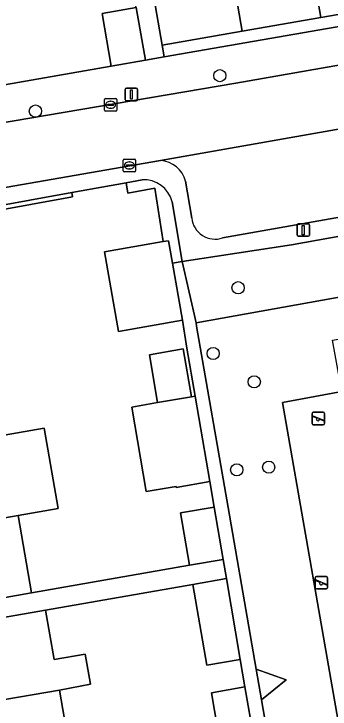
# Model space of a CAD drawing. Extents: x 162879 to 165540, y 384011 to 385181.
# Drawn here: x 164268.3 to 164293.7, y 384632.4 to 384688.1 of the extents above; entities that cross this region are included whole.
import ezdxf

# ---------------------------------------------------------------- set-up
doc = ezdxf.new("R2010")
doc.units = 0
for name, color, linetype in [('IMGEO_Boom', 7, 'Continuous'), ('IMGEO_Erf', 7, 'Continuous'), ('IMGEO_Groenvoorziening', 7, 'Continuous'), ('IMGEO_Haag', 7, 'Continuous'), ('IMGEO_Hek', 7, 'Continuous'), ('IMGEO_Kolk', 7, 'Continuous'), ('IMGEO_Lichtmast', 7, 'Continuous'), ('IMGEO_Muur', 7, 'Continuous'), ('IMGEO_Pand', 7, 'Continuous'), ('IMGEO_Parkeervlak_open', 7, 'Continuous'), ('IMGEO_Rijbaan_lokaal_open', 7, 'Continuous'), ('IMGEO_Speelvoorziening', 7, 'Continuous'), ('IMGEO_Terreindeel_gesloten', 7, 'Continuous'), ('IMGEO_Voetpad_open', 7, 'Continuous')]:
    doc.layers.add(name, color=color, linetype=linetype)

msp = doc.modelspace()

# ---------------------------------------------------------------- linework, layer by layer
at = {"layer": 'IMGEO_Boom'}
for centre in [(164284.841, 384683.184), (164270.048, 384680.346), (164286.3, 384666.197), (164284.301, 384660.931), (164287.596, 384658.659), (164286.191, 384651.607), (164288.756, 384651.821)]:
    msp.add_circle(centre, 0.489, dxfattribs=at)
at = {"layer": 'IMGEO_Erf'}
for points in [[(164267.572, 384682.442), (164276.136, 384683.942), (164275.401, 384688.17), (164278.129, 384688.645), (164277.36, 384693.022), (164274.485, 384692.514), (164273.786, 384696.464), (164276.665, 384696.973), (164276.33, 384699.045), (164273.43, 384698.541), (164272.653, 384703.01), (164271.945, 384707.081), (164274.845, 384707.586), (164273.998, 384712.149), (164271.102, 384711.645), (164270.42, 384715.664), (164269.619, 384720.177), (164272.498, 384720.678), (164272.209, 384722.324), (164266.456, 384721.324)], [(164267.541, 384654.386), (164270.754, 384654.946), (164271.873, 384648.522), (164268.66, 384647.962), (164269.74, 384641.758), (164282.416, 384643.966), (164281.694, 384648.172), (164284.384, 384648.633), (164284.036, 384650.664), (164281.346, 384650.203), (164281.332, 384650.284), (164278.941, 384649.874), (164277.78, 384656.641), (164279.843, 384656.995), (164279.186, 384660.826), (164281.885, 384661.29), (164282.553, 384657.46), (164282.861, 384657.512), (164282.201, 384661.357), (164281.835, 384663.587), (164276.712, 384662.694), (164275.601, 384669.068), (164280.301, 384669.887), (164279.614, 384674.162), (164277.46, 384673.77), (164277.325, 384674.612), (164272.972, 384673.819), (164273.026, 384673.486), (164256.167, 384670.414)], [(164284.862, 384629.662), (164284.162, 384633.759), (164286.853, 384634.218), (164286.476, 384636.426), (164283.785, 384635.967), (164282.68, 384642.434), (164270.862, 384640.377), (164271.553, 384636.409), (164274.041, 384636.842), (164274.461, 384634.435), (164271.981, 384633.953), (164273.086, 384627.609)]]:
    msp.add_lwpolyline(points, dxfattribs=at)
msp.add_lwpolyline([(164337.392, 384694.604), (164337.228, 384695.546), (164330.802, 384694.429), (164324.492, 384693.331), (164318.182, 384692.234), (164311.874, 384691.137), (164305.563, 384690.04), (164299.253, 384688.943), (164292.944, 384687.846), (164286.633, 384686.748), (164280.203, 384685.63), (164280.368, 384684.679)], close=True, dxfattribs=at)
at = {"layer": 'IMGEO_Groenvoorziening'}
for points in [[(164278.597, 384674.844), (164277.325, 384674.612), (164277.46, 384673.77), (164279.614, 384674.162), (164280.301, 384669.887), (164280.724, 384669.961), (164281.039, 384668.154), (164281.817, 384668.29), (164281.016, 384673.079)], [(164315.073, 384669.824), (164312.182, 384671.517), (164311.897, 384673.447), (164310.794, 384673.25), (164310.958, 384672.283), (164311.032, 384671.854), (164309.354, 384671.567), (164309.246, 384672.034), (164308.652, 384671.948), (164308.532, 384672.845), (164307.558, 384672.671), (164308.411, 384667.947), (164282.927, 384663.387), (164282.975, 384663.113), (164285.501, 384648.584), (164287.749, 384635.655), (164290.149, 384634.786), (164288.179, 384633.184), (164289.683, 384624.534)]]:
    msp.add_lwpolyline(points, dxfattribs=at)
for points in [[(164273.026, 384673.486), (164272.972, 384673.819), (164259.777, 384671.415), (164255.77, 384670.685), (164256.564, 384665.752), (164256.907, 384665.812), (164256.167, 384670.414)], [(164282.927, 384663.387), (164308.411, 384667.947), (164307.558, 384672.671), (164290.577, 384669.632), (164281.817, 384668.29)], [(164306.453, 384631.596), (164294.702, 384629.342), (164289.859, 384656.991), (164294.617, 384657.886), (164293.881, 384661.989), (164300.828, 384663.199), (164301.295, 384660.46), (164309.427, 384668.921), (164309.143, 384670.836), (164310.32, 384671.054), (164310.784, 384668.567), (164301.574, 384659.066)], [(164288.179, 384633.184), (164290.149, 384634.786), (164287.749, 384635.655)]]:
    msp.add_lwpolyline(points, close=True, dxfattribs=at)
msp.add_arc((164278.737, 384672.496), 2.352, 14.3446, 93.4234, dxfattribs=at)
at = {"layer": 'IMGEO_Haag'}
msp.add_lwpolyline([(164278.597, 384674.844), (164277.325, 384674.612), (164277.46, 384673.77), (164279.614, 384674.162), (164280.301, 384669.887), (164280.724, 384669.961), (164281.039, 384668.154), (164281.817, 384668.29), (164281.016, 384673.079)], dxfattribs=at)
msp.add_lwpolyline([(164273.026, 384673.486), (164272.972, 384673.819), (164259.777, 384671.415), (164255.77, 384670.685), (164256.564, 384665.752), (164256.907, 384665.812), (164256.167, 384670.414)], close=True, dxfattribs=at)
msp.add_arc((164278.737, 384672.496), 2.352, 14.3446, 93.4234, dxfattribs=at)
at = {"layer": 'IMGEO_Hek'}
msp.add_lwpolyline([(164288.179, 384633.184), (164290.149, 384634.786), (164287.749, 384635.655)], dxfattribs=at)
at = {"layer": 'IMGEO_Kolk'}
for p, q in [((164275.582, 384680.423), (164275.582, 384681.275)), ((164275.657, 384681.349), (164276.509, 384681.349)), ((164276.07, 384681.129), (164276.095, 384681.129)), ((164276.583, 384681.275), (164276.583, 384680.423)), ((164275.841, 384680.843), (164275.841, 384680.855)), ((164276.279, 384680.806), (164275.881, 384680.806)), ((164275.884, 384680.892), (164276.282, 384680.892)), ((164276.093, 384680.569), (164276.068, 384680.569)), ((164276.325, 384680.855), (164276.325, 384680.843)), ((164276.509, 384680.349), (164275.657, 384680.349)), ((164277.085, 384675.567), (164277.085, 384676.419)), ((164277.16, 384676.493), (164278.012, 384676.493)), ((164277.344, 384675.987), (164277.344, 384675.999)), ((164277.387, 384676.036), (164277.785, 384676.036)), ((164277.573, 384676.273), (164277.598, 384676.273)), ((164277.828, 384675.999), (164277.828, 384675.987)), ((164278.086, 384676.419), (164278.086, 384675.567)), ((164278.012, 384675.493), (164277.16, 384675.493)), ((164277.782, 384675.95), (164277.384, 384675.95)), ((164277.596, 384675.713), (164277.571, 384675.713))]:
    msp.add_line(p, q, dxfattribs=at)
for points in [[(164275.582, 384680.423), (164275.582, 384681.275)], [(164275.657, 384681.349), (164276.509, 384681.349)], [(164276.583, 384681.275), (164276.583, 384680.423)], [(164276.509, 384680.349), (164275.657, 384680.349)], [(164277.085, 384675.567), (164277.085, 384676.419)], [(164277.16, 384676.493), (164278.012, 384676.493)], [(164278.086, 384676.419), (164278.086, 384675.567)], [(164278.012, 384675.493), (164277.16, 384675.493)]]:
    msp.add_lwpolyline(points, dxfattribs=at)
for centre, radius, start, end in [((164275.659, 384681.273), 0.0765, 91.552, 178.448), ((164275.659, 384681.273), 0.0765, 91.552, 178.448), ((164276.507, 384681.273), 0.0765, 1.552, 88.448), ((164276.507, 384681.273), 0.0765, 1.552, 88.448), ((164275.881, 384680.852), 0.0403, 85.8775, 175.7526), ((164275.878, 384680.842), 0.0366, 178.938, 274.7102), ((164276.282, 384680.849), 0.043, 264.8664, 352.4533), ((164276.286, 384680.854), 0.0386, 1.7309, 96.639), ((164275.659, 384680.425), 0.0765, 181.552, 268.448), ((164275.659, 384680.425), 0.0765, 181.552, 268.448), ((164276.507, 384680.425), 0.0765, 271.552, 358.448), ((164276.507, 384680.425), 0.0765, 271.552, 358.448), ((164277.162, 384676.417), 0.0765, 91.552, 178.448), ((164277.162, 384676.417), 0.0765, 91.552, 178.448), ((164277.384, 384675.996), 0.0403, 85.8775, 175.7526), ((164277.789, 384675.998), 0.0386, 1.7309, 96.639), ((164278.01, 384676.417), 0.0765, 1.552, 88.448), ((164278.01, 384676.417), 0.0765, 1.552, 88.448), ((164277.162, 384675.569), 0.0765, 181.552, 268.448), ((164277.162, 384675.569), 0.0765, 181.552, 268.448), ((164277.381, 384675.986), 0.0366, 178.938, 274.7102), ((164277.785, 384675.993), 0.043, 264.8664, 352.4533), ((164278.01, 384675.569), 0.0765, 271.552, 358.448), ((164278.01, 384675.569), 0.0765, 271.552, 358.448)]:
    msp.add_arc(centre, radius, start, end, dxfattribs=at)
for centre, major_axis, ratio, start_param, end_param in [((164276.069, 384680.849), (-0.387, 0.002), 0.722429, 4.712389, 7.853982), ((164276.094, 384680.849), (-0.39, 0.002), 0.717154, 1.570796, 4.712389), ((164277.572, 384675.993), (-0.387, 0.002), 0.722429, 4.712389, 7.853982), ((164277.597, 384675.993), (-0.39, 0.002), 0.717154, 1.570796, 4.712389)]:
    msp.add_ellipse(centre, major_axis=major_axis, ratio=ratio, start_param=start_param, end_param=end_param, dxfattribs=at)
at = {"layer": 'IMGEO_Lichtmast'}
for p, q in [((164277.345, 384682.174), (164278.135, 384682.174)), ((164278.135, 384682.174), (164277.345, 384682.174)), ((164277.245, 384681.274), (164277.245, 384682.074)), ((164277.245, 384682.074), (164277.245, 384681.274)), ((164278.235, 384682.074), (164278.235, 384681.274)), ((164278.235, 384681.274), (164278.235, 384682.074)), ((164278.135, 384681.174), (164277.345, 384681.174)), ((164277.345, 384681.174), (164278.135, 384681.174)), ((164291.026, 384670.418), (164291.026, 384671.218)), ((164291.026, 384671.218), (164291.026, 384670.418)), ((164291.126, 384671.318), (164291.916, 384671.318)), ((164291.916, 384671.318), (164291.126, 384671.318)), ((164292.016, 384671.218), (164292.016, 384670.418)), ((164292.016, 384670.418), (164292.016, 384671.218)), ((164291.916, 384670.318), (164291.126, 384670.318)), ((164291.126, 384670.318), (164291.916, 384670.318))]:
    msp.add_line(p, q, dxfattribs=at)
for points in [[(164277.665, 384682.049), (164277.815, 384682.049), (164277.815, 384681.299), (164277.665, 384681.299), (164277.665, 384682.049)], [(164291.446, 384671.193), (164291.596, 384671.193), (164291.596, 384670.443), (164291.446, 384670.443), (164291.446, 384671.193)]]:
    msp.add_lwpolyline(points, dxfattribs=at)
for centre, start, end in [((164277.345, 384682.074), 90, 180), ((164277.345, 384682.074), 90, 180), ((164278.135, 384682.074), 0, 90), ((164278.135, 384682.074), 360, 90), ((164277.345, 384681.274), 180, 270), ((164277.345, 384681.274), 180, 270), ((164278.135, 384681.274), 270, 0), ((164278.135, 384681.274), 270, 0), ((164291.126, 384671.218), 90, 180), ((164291.126, 384671.218), 90, 180), ((164291.916, 384671.218), 0, 90), ((164291.916, 384671.218), 360, 90), ((164291.126, 384670.418), 180, 270), ((164291.126, 384670.418), 180, 270), ((164291.916, 384670.418), 270, 0), ((164291.916, 384670.418), 270, 0)]:
    msp.add_arc(centre, 0.1, start, end, dxfattribs=at)
at = {"layer": 'IMGEO_Muur'}
msp.add_lwpolyline([(164276.136, 384683.942), (164267.572, 384682.442)], dxfattribs=at)
at = {"layer": 'IMGEO_Pand'}
for points in [[(164291.409, 384696.649), (164292.944, 384687.846), (164299.253, 384688.943), (164297.716, 384697.746)], [(164291.409, 384696.649), (164285.099, 384695.552), (164286.633, 384686.748), (164292.944, 384687.846)], [(164286.633, 384686.748), (164285.099, 384695.552), (164278.713, 384694.441), (164279.346, 384690.557), (164280.203, 384685.63)], [(164276.136, 384683.942), (164278.864, 384684.417), (164278.129, 384688.645), (164275.401, 384688.17)], [(164275.601, 384669.068), (164276.712, 384662.694), (164281.835, 384663.587), (164281.039, 384668.154), (164280.724, 384669.961), (164280.301, 384669.887)], [(164279.843, 384656.995), (164282.553, 384657.46), (164281.885, 384661.29), (164279.186, 384660.826)], [(164282.861, 384657.512), (164282.553, 384657.46), (164279.843, 384656.995), (164277.78, 384656.641), (164278.941, 384649.874), (164281.332, 384650.284), (164281.346, 384650.203), (164284.036, 384650.664)], [(164268.66, 384647.962), (164271.873, 384648.522), (164270.754, 384654.946), (164267.541, 384654.386), (164258.809, 384652.865), (164259.927, 384646.441)], [(164285.107, 384644.435), (164284.384, 384648.633), (164281.694, 384648.172), (164282.416, 384643.966)], [(164268.66, 384647.962), (164259.927, 384646.441), (164261.008, 384640.237), (164265.934, 384641.095), (164269.74, 384641.758)], [(164286.476, 384636.426), (164285.369, 384642.902), (164282.68, 384642.434), (164283.785, 384635.967)], [(164263.193, 384632.471), (164271.981, 384633.953), (164274.461, 384634.435), (164274.041, 384636.842), (164271.553, 384636.409), (164270.862, 384640.377), (164262.082, 384638.849)], [(164273.086, 384627.609), (164271.981, 384633.953), (164263.193, 384632.471), (164264.306, 384626.078)], [(164284.862, 384629.662), (164287.551, 384630.131), (164286.853, 384634.218), (164284.162, 384633.759)]]:
    msp.add_lwpolyline(points, close=True, dxfattribs=at)
at = {"layer": 'IMGEO_Parkeervlak_open'}
for points in [[(164307.43, 384674.64), (164306.418, 384680.547), (164306.866, 384681.096), (164306.494, 384681.03), (164280.08, 384676.376)], [(164282.097, 384674.729), (164282.592, 384671.772)], [(164285.06, 384670.183), (164307.016, 384674.074)]]:
    msp.add_lwpolyline(points, dxfattribs=at)
for centre, radius, start, end in [((164279.94, 384674.146), 2.234, 15.1175, 86.4152), ((164284.464, 384671.969), 1.883, 185.999, 288.4508)]:
    msp.add_arc(centre, radius, start, end, dxfattribs=at)
at = {"layer": 'IMGEO_Rijbaan_lokaal_open'}
msp.add_lwpolyline([(164266.752, 384679.285), (164267.614, 384674.216), (164280.08, 384676.376), (164306.494, 384681.03), (164305.664, 384686.007), (164286.12, 384682.575)], close=True, dxfattribs=at)
at = {"layer": 'IMGEO_Speelvoorziening'}
for p, q in [((164292.232, 384655.323), (164292.232, 384656.123)), ((164292.232, 384656.123), (164292.232, 384655.323)), ((164292.301, 384655.948), (164293.177, 384655.595)), ((164292.332, 384656.223), (164293.122, 384656.223)), ((164293.122, 384656.223), (164292.332, 384656.223)), ((164293.222, 384656.123), (164293.222, 384655.323)), ((164293.222, 384655.323), (164293.222, 384656.123)), ((164292.615, 384655.751), (164292.276, 384655.888)), ((164293.153, 384655.535), (164292.813, 384655.672)), ((164293.122, 384655.223), (164292.332, 384655.223)), ((164292.332, 384655.223), (164293.122, 384655.223)), ((164292.488, 384642.167), (164292.488, 384642.967)), ((164292.488, 384642.967), (164292.488, 384642.167)), ((164292.871, 384642.595), (164292.532, 384642.732)), ((164292.557, 384642.792), (164293.433, 384642.439)), ((164292.588, 384643.067), (164293.378, 384643.067)), ((164293.378, 384643.067), (164292.588, 384643.067)), ((164293.478, 384642.967), (164293.478, 384642.167)), ((164293.478, 384642.167), (164293.478, 384642.967)), ((164293.378, 384642.067), (164292.588, 384642.067)), ((164292.588, 384642.067), (164293.378, 384642.067)), ((164293.409, 384642.379), (164293.069, 384642.516))]:
    msp.add_line(p, q, dxfattribs=at)
for centre, radius, start, end in [((164292.332, 384656.123), 0.1, 90, 180), ((164292.332, 384656.123), 0.1, 90, 180), ((164292.289, 384655.918), 0.0327, 68.078, 248.078), ((164293.122, 384656.123), 0.1, 0, 90), ((164293.122, 384656.123), 0.1, 360, 90), ((164292.694, 384655.661), 0.12, 130.9928, 5.1632), ((164293.165, 384655.565), 0.0327, 248.078, 68.078), ((164292.332, 384655.323), 0.1, 180, 270), ((164292.332, 384655.323), 0.1, 180, 270), ((164293.122, 384655.323), 0.1, 270, 0), ((164293.122, 384655.323), 0.1, 270, 0), ((164292.588, 384642.967), 0.1, 90, 180), ((164292.588, 384642.967), 0.1, 90, 180), ((164292.545, 384642.762), 0.0327, 68.078, 248.078), ((164292.95, 384642.505), 0.12, 130.9928, 5.1632), ((164293.378, 384642.967), 0.1, 0, 90), ((164293.378, 384642.967), 0.1, 360, 90), ((164292.588, 384642.167), 0.1, 180, 270), ((164292.588, 384642.167), 0.1, 180, 270), ((164293.378, 384642.167), 0.1, 270, 0), ((164293.378, 384642.167), 0.1, 270, 0), ((164293.421, 384642.409), 0.0327, 248.078, 68.078)]:
    msp.add_arc(centre, radius, start, end, dxfattribs=at)
at = {"layer": 'IMGEO_Terreindeel_gesloten'}
msp.add_lwpolyline([(164294.617, 384657.886), (164289.859, 384656.991), (164294.702, 384629.342), (164306.453, 384631.596), (164301.574, 384659.066)], close=True, dxfattribs=at)
at = {"layer": 'IMGEO_Voetpad_open'}
for points in [[(164363.969, 384699.192), (164359.969, 384698.559), (164358.958, 384698.389), (164350.128, 384696.854), (164342.876, 384695.557), (164338.801, 384694.849), (164337.392, 384694.604), (164280.368, 384684.679), (164278.864, 384684.417), (164276.136, 384683.942), (164267.572, 384682.442)], [(164266.752, 384679.285), (164286.12, 384682.575), (164305.664, 384686.007), (164308.386, 384686.485), (164338.536, 384691.78), (164338.448, 384692.271), (164343.106, 384693.089), (164343.194, 384692.598), (164346.098, 384693.108), (164348.659, 384693.558), (164359.364, 384695.438)], [(164278.129, 384688.645), (164278.864, 384684.417), (164280.368, 384684.679), (164280.203, 384685.63), (164279.346, 384690.557)], [(164281.016, 384673.079), (164281.817, 384668.29), (164290.577, 384669.632), (164307.558, 384672.671), (164308.532, 384672.845), (164309.039, 384672.936), (164310.794, 384673.25), (164311.897, 384673.447), (164314.921, 384673.988), (164322.1, 384675.273), (164329.264, 384676.554), (164330.285, 384676.737), (164334.387, 384677.471), (164335.694, 384677.705), (164338.324, 384678.176), (164341.433, 384678.732), (164342.095, 384681.353), (164343.268, 384684.303), (164348.148, 384685.06), (164361.979, 384687.467), (164369.263, 384685.606), (164376.258, 384683.505), (164377.118, 384685.851)], [(164280.08, 384676.376), (164267.614, 384674.216), (164264.727, 384673.716), (164259.491, 384672.809), (164251.976, 384671.507)], [(164253.455, 384670.264), (164255.176, 384670.577), (164255.77, 384670.685), (164259.777, 384671.415), (164272.972, 384673.819), (164277.325, 384674.612), (164278.597, 384674.844)], [(164282.592, 384671.772), (164282.097, 384674.729)], [(164307.016, 384674.074), (164285.06, 384670.183)], [(164289.683, 384624.534), (164288.179, 384633.184), (164287.749, 384635.655), (164285.501, 384648.584), (164282.975, 384663.113), (164282.927, 384663.387), (164281.817, 384668.29), (164281.039, 384668.154), (164281.835, 384663.587), (164282.201, 384661.357), (164282.861, 384657.512), (164284.036, 384650.664), (164284.384, 384648.633), (164285.107, 384644.435), (164285.369, 384642.902), (164286.476, 384636.426), (164286.853, 384634.218), (164287.551, 384630.131)]]:
    msp.add_lwpolyline(points, dxfattribs=at)
msp.add_lwpolyline([(164282.68, 384642.434), (164285.369, 384642.902), (164285.107, 384644.435), (164282.416, 384643.966), (164269.74, 384641.758), (164265.934, 384641.095), (164261.008, 384640.237), (164256.921, 384639.518), (164257.19, 384637.988), (164262.082, 384638.849), (164270.862, 384640.377)], close=True, dxfattribs=at)
for centre, radius, start, end in [((164279.94, 384674.146), 2.234, 15.1175, 86.4152), ((164278.737, 384672.496), 2.352, 14.3446, 93.4234), ((164284.464, 384671.969), 1.883, 185.999, 288.4508)]:
    msp.add_arc(centre, radius, start, end, dxfattribs=at)

doc.saveas('drawing.dxf')
